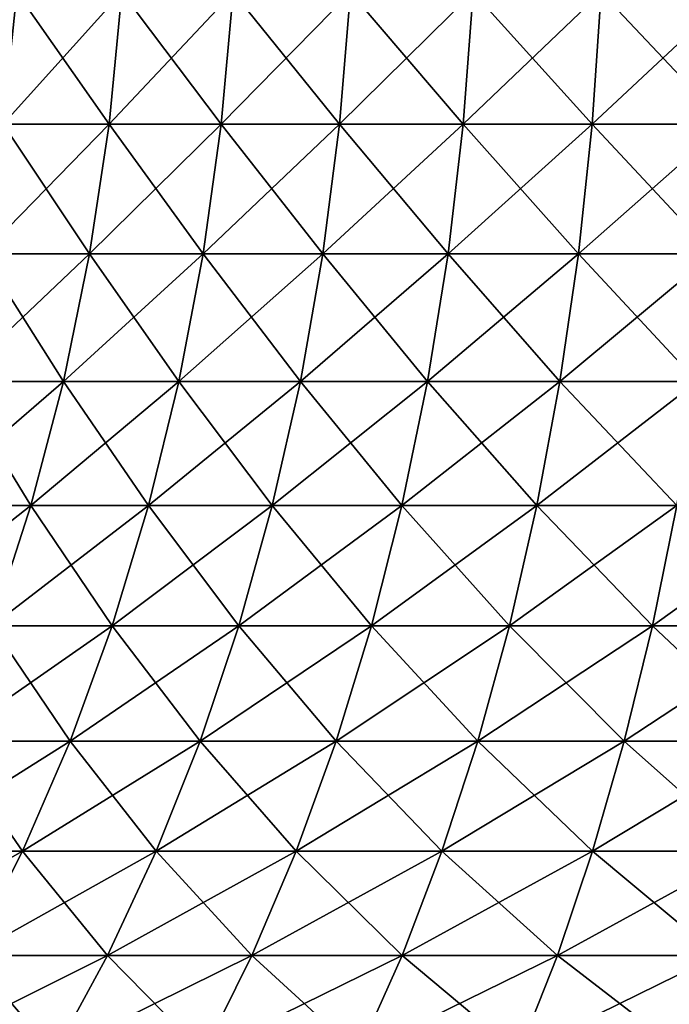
# Model space of a CAD drawing. Header units: millimetres. Extents: x -298 to 740, y 1361 to 2368.
# Tile 404 of 656: x -179.88 to -178.02, y 1422.38 to 1425.18. Entities that reach past the tile are written whole.
import ezdxf

# ---------------------------------------------------------------- set-up
doc = ezdxf.new("R2010")
doc.units = ezdxf.units.MM
doc.header["$LTSCALE"] = 33.374815
doc.layers.add('178', color=7, linetype='CONTINUOUS')
doc.layers.add('179', color=7, linetype='CONTINUOUS')

msp = doc.modelspace()

# ---------------------------------------------------------------- linework, layer by layer
at = {"layer": '178', "color": 7, "linetype": 'CONTINUOUS'}
for points in [[(-179.9238, 1424.8874, 4.6523), (-179.6219, 1424.8874, 4.9542), (-179.8853, 1425.263, 4.6161), (-179.9238, 1424.8874, 4.6523)], [(-179.8853, 1425.263, 4.6161), (-179.6219, 1424.8874, 4.9542), (-179.5857, 1425.263, 4.9157), (-179.8853, 1425.263, 4.6161)], [(-179.6219, 1424.8874, 4.9542), (-179.3017, 1424.8874, 5.2366), (-179.5857, 1425.263, 4.9157), (-179.6219, 1424.8874, 4.9542)], [(-179.5857, 1425.263, 4.9157), (-179.3017, 1424.8874, 5.2366), (-179.2679, 1425.263, 5.1958), (-179.5857, 1425.263, 4.9157)], [(-179.3017, 1424.8874, 5.2366), (-178.9643, 1424.8874, 5.4982), (-179.2679, 1425.263, 5.1958), (-179.3017, 1424.8874, 5.2366)], [(-179.2679, 1425.263, 5.1958), (-178.9643, 1424.8874, 5.4982), (-178.9332, 1425.263, 5.4554), (-179.2679, 1425.263, 5.1958)], [(-178.9643, 1424.8874, 5.4982), (-178.6112, 1424.8874, 5.7382), (-178.9332, 1425.263, 5.4554), (-178.9643, 1424.8874, 5.4982)], [(-178.9332, 1425.263, 5.4554), (-178.6112, 1424.8874, 5.7382), (-178.5828, 1425.263, 5.6936), (-178.9332, 1425.263, 5.4554)], [(-178.6112, 1424.8874, 5.7382), (-178.2437, 1424.8874, 5.9555), (-178.5828, 1425.263, 5.6936), (-178.6112, 1424.8874, 5.7382)], [(-178.5828, 1425.263, 5.6936), (-178.2437, 1424.8874, 5.9555), (-178.2182, 1425.263, 5.9092), (-178.5828, 1425.263, 5.6936)], [(-178.2437, 1424.8874, 5.9555), (-177.8633, 1424.8874, 6.1494), (-178.2182, 1425.263, 5.9092), (-178.2437, 1424.8874, 5.9555)], [(-178.2182, 1425.263, 5.9092), (-177.8633, 1424.8874, 6.1494), (-177.8408, 1425.263, 6.1015), (-178.2182, 1425.263, 5.9092)], [(-179.983, 1424.5169, 4.7079), (-179.6775, 1424.5169, 5.0134), (-179.9238, 1424.8874, 4.6523), (-179.983, 1424.5169, 4.7079)], [(-179.9238, 1424.8874, 4.6523), (-179.6775, 1424.5169, 5.0134), (-179.6219, 1424.8874, 4.9542), (-179.9238, 1424.8874, 4.6523)], [(-179.6775, 1424.5169, 5.0134), (-179.3534, 1424.5169, 5.2991), (-179.6219, 1424.8874, 4.9542), (-179.6775, 1424.5169, 5.0134)], [(-179.6219, 1424.8874, 4.9542), (-179.3534, 1424.5169, 5.2991), (-179.3017, 1424.8874, 5.2366), (-179.6219, 1424.8874, 4.9542)], [(-179.3534, 1424.5169, 5.2991), (-179.012, 1424.5169, 5.5639), (-179.3017, 1424.8874, 5.2366), (-179.3534, 1424.5169, 5.2991)], [(-179.3017, 1424.8874, 5.2366), (-179.012, 1424.5169, 5.5639), (-178.9643, 1424.8874, 5.4982), (-179.3017, 1424.8874, 5.2366)], [(-179.012, 1424.5169, 5.5639), (-178.6547, 1424.5169, 5.8068), (-178.9643, 1424.8874, 5.4982), (-179.012, 1424.5169, 5.5639)], [(-178.9643, 1424.8874, 5.4982), (-178.6547, 1424.5169, 5.8068), (-178.6112, 1424.8874, 5.7382), (-178.9643, 1424.8874, 5.4982)], [(-178.6547, 1424.5169, 5.8068), (-178.2828, 1424.5169, 6.0267), (-178.6112, 1424.8874, 5.7382), (-178.6547, 1424.5169, 5.8068)], [(-178.6112, 1424.8874, 5.7382), (-178.2828, 1424.5169, 6.0267), (-178.2437, 1424.8874, 5.9555), (-178.6112, 1424.8874, 5.7382)], [(-178.2828, 1424.5169, 6.0267), (-177.8979, 1424.5169, 6.2229), (-178.2437, 1424.8874, 5.9555), (-178.2828, 1424.5169, 6.0267)], [(-178.2437, 1424.8874, 5.9555), (-177.8979, 1424.5169, 6.2229), (-177.8633, 1424.8874, 6.1494), (-178.2437, 1424.8874, 5.9555)], [(-180.0625, 1424.1537, 4.7826), (-179.7522, 1424.1537, 5.0929), (-179.983, 1424.5169, 4.7079), (-180.0625, 1424.1537, 4.7826)], [(-179.983, 1424.5169, 4.7079), (-179.7522, 1424.1537, 5.0929), (-179.6775, 1424.5169, 5.0134), (-179.983, 1424.5169, 4.7079)], [(-179.7522, 1424.1537, 5.0929), (-179.4229, 1424.1537, 5.3832), (-179.6775, 1424.5169, 5.0134), (-179.7522, 1424.1537, 5.0929)], [(-179.6775, 1424.5169, 5.0134), (-179.4229, 1424.1537, 5.3832), (-179.3534, 1424.5169, 5.2991), (-179.6775, 1424.5169, 5.0134)], [(-179.4229, 1424.1537, 5.3832), (-179.0761, 1424.1537, 5.6522), (-179.3534, 1424.5169, 5.2991), (-179.4229, 1424.1537, 5.3832)], [(-179.3534, 1424.5169, 5.2991), (-179.0761, 1424.1537, 5.6522), (-179.012, 1424.5169, 5.5639), (-179.3534, 1424.5169, 5.2991)], [(-179.0761, 1424.1537, 5.6522), (-178.7131, 1424.1537, 5.8989), (-179.012, 1424.5169, 5.5639), (-179.0761, 1424.1537, 5.6522)], [(-179.012, 1424.5169, 5.5639), (-178.7131, 1424.1537, 5.8989), (-178.6547, 1424.5169, 5.8068), (-179.012, 1424.5169, 5.5639)], [(-178.7131, 1424.1537, 5.8989), (-178.3354, 1424.1537, 6.1223), (-178.6547, 1424.5169, 5.8068), (-178.7131, 1424.1537, 5.8989)], [(-178.6547, 1424.5169, 5.8068), (-178.3354, 1424.1537, 6.1223), (-178.2828, 1424.5169, 6.0267), (-178.6547, 1424.5169, 5.8068)], [(-178.3354, 1424.1537, 6.1223), (-177.9443, 1424.1537, 6.3215), (-178.2828, 1424.5169, 6.0267), (-178.3354, 1424.1537, 6.1223)], [(-178.2828, 1424.5169, 6.0267), (-177.9443, 1424.1537, 6.3215), (-177.8979, 1424.5169, 6.2229), (-178.2828, 1424.5169, 6.0267)], [(-180.1619, 1423.7997, 4.8758), (-179.8455, 1423.7997, 5.1923), (-180.0625, 1424.1537, 4.7826), (-180.1619, 1423.7997, 4.8758)], [(-180.0625, 1424.1537, 4.7826), (-179.8455, 1423.7997, 5.1923), (-179.7522, 1424.1537, 5.0929), (-180.0625, 1424.1537, 4.7826)], [(-179.8455, 1423.7997, 5.1923), (-179.5098, 1423.7997, 5.4882), (-179.7522, 1424.1537, 5.0929), (-179.8455, 1423.7997, 5.1923)], [(-179.7522, 1424.1537, 5.0929), (-179.5098, 1423.7997, 5.4882), (-179.4229, 1424.1537, 5.3832), (-179.7522, 1424.1537, 5.0929)], [(-179.5098, 1423.7997, 5.4882), (-179.1562, 1423.7997, 5.7624), (-179.4229, 1424.1537, 5.3832), (-179.5098, 1423.7997, 5.4882)], [(-179.4229, 1424.1537, 5.3832), (-179.1562, 1423.7997, 5.7624), (-179.0761, 1424.1537, 5.6522), (-179.4229, 1424.1537, 5.3832)], [(-179.1562, 1423.7997, 5.7624), (-178.7862, 1423.7997, 6.0139), (-179.0761, 1424.1537, 5.6522), (-179.1562, 1423.7997, 5.7624)], [(-179.0761, 1424.1537, 5.6522), (-178.7862, 1423.7997, 6.0139), (-178.7131, 1424.1537, 5.8989), (-179.0761, 1424.1537, 5.6522)], [(-178.7862, 1423.7997, 6.0139), (-178.401, 1423.7997, 6.2417), (-178.7131, 1424.1537, 5.8989), (-178.7862, 1423.7997, 6.0139)], [(-178.7131, 1424.1537, 5.8989), (-178.401, 1423.7997, 6.2417), (-178.3354, 1424.1537, 6.1223), (-178.7131, 1424.1537, 5.8989)], [(-178.401, 1423.7997, 6.2417), (-178.0023, 1423.7997, 6.4448), (-178.3354, 1424.1537, 6.1223), (-178.401, 1423.7997, 6.2417)], [(-178.3354, 1424.1537, 6.1223), (-178.0023, 1423.7997, 6.4448), (-177.9443, 1424.1537, 6.3215), (-178.3354, 1424.1537, 6.1223)], [(-180.1619, 1423.7997, 4.8758), (-179.9568, 1423.4571, 5.3109), (-179.8455, 1423.7997, 5.1923), (-180.1619, 1423.7997, 4.8758)], [(-179.9568, 1423.4571, 5.3109), (-179.6135, 1423.4571, 5.6135), (-179.8455, 1423.7997, 5.1923), (-179.9568, 1423.4571, 5.3109)], [(-179.8455, 1423.7997, 5.1923), (-179.6135, 1423.4571, 5.6135), (-179.5098, 1423.7997, 5.4882), (-179.8455, 1423.7997, 5.1923)], [(-179.6135, 1423.4571, 5.6135), (-179.2519, 1423.4571, 5.8941), (-179.5098, 1423.7997, 5.4882), (-179.6135, 1423.4571, 5.6135)], [(-179.5098, 1423.7997, 5.4882), (-179.2519, 1423.4571, 5.8941), (-179.1562, 1423.7997, 5.7624), (-179.5098, 1423.7997, 5.4882)], [(-179.2519, 1423.4571, 5.8941), (-178.8733, 1423.4571, 6.1513), (-179.1562, 1423.7997, 5.7624), (-179.2519, 1423.4571, 5.8941)], [(-179.1562, 1423.7997, 5.7624), (-178.8733, 1423.4571, 6.1513), (-178.7862, 1423.7997, 6.0139), (-179.1562, 1423.7997, 5.7624)], [(-178.8733, 1423.4571, 6.1513), (-178.4794, 1423.4571, 6.3843), (-178.7862, 1423.7997, 6.0139), (-178.8733, 1423.4571, 6.1513)], [(-178.7862, 1423.7997, 6.0139), (-178.4794, 1423.4571, 6.3843), (-178.401, 1423.7997, 6.2417), (-178.7862, 1423.7997, 6.0139)], [(-178.4794, 1423.4571, 6.3843), (-178.0716, 1423.4571, 6.5921), (-178.401, 1423.7997, 6.2417), (-178.4794, 1423.4571, 6.3843)], [(-178.401, 1423.7997, 6.2417), (-178.0716, 1423.4571, 6.5921), (-178.0023, 1423.7997, 6.4448), (-178.401, 1423.7997, 6.2417)], [(-178.0716, 1423.4571, 6.5921), (-177.6516, 1423.4571, 6.7738), (-178.0023, 1423.7997, 6.4448), (-178.0716, 1423.4571, 6.5921)], [(-180.0857, 1423.1278, 5.4481), (-179.7335, 1423.1278, 5.7586), (-179.9568, 1423.4571, 5.3109), (-180.0857, 1423.1278, 5.4481)], [(-179.9568, 1423.4571, 5.3109), (-179.7335, 1423.1278, 5.7586), (-179.6135, 1423.4571, 5.6135), (-179.9568, 1423.4571, 5.3109)], [(-179.7335, 1423.1278, 5.7586), (-179.3625, 1423.1278, 6.0463), (-179.6135, 1423.4571, 5.6135), (-179.7335, 1423.1278, 5.7586)], [(-179.6135, 1423.4571, 5.6135), (-179.3625, 1423.1278, 6.0463), (-179.2519, 1423.4571, 5.8941), (-179.6135, 1423.4571, 5.6135)], [(-179.3625, 1423.1278, 6.0463), (-178.9742, 1423.1278, 6.3102), (-179.2519, 1423.4571, 5.8941), (-179.3625, 1423.1278, 6.0463)], [(-179.2519, 1423.4571, 5.8941), (-178.9742, 1423.1278, 6.3102), (-178.8733, 1423.4571, 6.1513), (-179.2519, 1423.4571, 5.8941)], [(-178.9742, 1423.1278, 6.3102), (-178.5701, 1423.1278, 6.5492), (-178.8733, 1423.4571, 6.1513), (-178.9742, 1423.1278, 6.3102)], [(-178.8733, 1423.4571, 6.1513), (-178.5701, 1423.1278, 6.5492), (-178.4794, 1423.4571, 6.3843), (-178.8733, 1423.4571, 6.1513)], [(-178.5701, 1423.1278, 6.5492), (-178.1517, 1423.1278, 6.7624), (-178.4794, 1423.4571, 6.3843), (-178.5701, 1423.1278, 6.5492)], [(-178.4794, 1423.4571, 6.3843), (-178.1517, 1423.1278, 6.7624), (-178.0716, 1423.4571, 6.5921), (-178.4794, 1423.4571, 6.3843)], [(-178.1517, 1423.1278, 6.7624), (-177.7208, 1423.1278, 6.9488), (-178.0716, 1423.4571, 6.5921), (-178.1517, 1423.1278, 6.7624)], [(-178.0716, 1423.4571, 6.5921), (-177.7208, 1423.1278, 6.9488), (-177.6516, 1423.4571, 6.7738), (-178.0716, 1423.4571, 6.5921)], [(-180.2312, 1422.8138, 5.6031), (-179.869, 1422.8138, 5.9224), (-180.0857, 1423.1278, 5.4481), (-180.2312, 1422.8138, 5.6031)], [(-180.0857, 1423.1278, 5.4481), (-179.869, 1422.8138, 5.9224), (-179.7335, 1423.1278, 5.7586), (-180.0857, 1423.1278, 5.4481)], [(-179.869, 1422.8138, 5.9224), (-179.4875, 1422.8138, 6.2183), (-179.7335, 1423.1278, 5.7586), (-179.869, 1422.8138, 5.9224)], [(-179.7335, 1423.1278, 5.7586), (-179.4875, 1422.8138, 6.2183), (-179.3625, 1423.1278, 6.0463), (-179.7335, 1423.1278, 5.7586)], [(-179.4875, 1422.8138, 6.2183), (-179.0881, 1422.8138, 6.4898), (-179.3625, 1423.1278, 6.0463), (-179.4875, 1422.8138, 6.2183)], [(-179.3625, 1423.1278, 6.0463), (-179.0881, 1422.8138, 6.4898), (-178.9742, 1423.1278, 6.3102), (-179.3625, 1423.1278, 6.0463)], [(-179.0881, 1422.8138, 6.4898), (-178.6725, 1422.8138, 6.7356), (-178.9742, 1423.1278, 6.3102), (-179.0881, 1422.8138, 6.4898)], [(-178.9742, 1423.1278, 6.3102), (-178.6725, 1422.8138, 6.7356), (-178.5701, 1423.1278, 6.5492), (-178.9742, 1423.1278, 6.3102)], [(-178.6725, 1422.8138, 6.7356), (-178.2423, 1422.8138, 6.9548), (-178.5701, 1423.1278, 6.5492), (-178.6725, 1422.8138, 6.7356)], [(-178.5701, 1423.1278, 6.5492), (-178.2423, 1422.8138, 6.9548), (-178.1517, 1423.1278, 6.7624), (-178.5701, 1423.1278, 6.5492)], [(-178.2423, 1422.8138, 6.9548), (-177.7991, 1422.8138, 7.1465), (-178.1517, 1423.1278, 6.7624), (-178.2423, 1422.8138, 6.9548)], [(-178.1517, 1423.1278, 6.7624), (-177.7991, 1422.8138, 7.1465), (-177.7208, 1423.1278, 6.9488), (-178.1517, 1423.1278, 6.7624)], [(-180.2312, 1422.8138, 5.6031), (-180.0194, 1422.5167, 6.1041), (-179.869, 1422.8138, 5.9224), (-180.2312, 1422.8138, 5.6031)], [(-180.0194, 1422.5167, 6.1041), (-179.6261, 1422.5167, 6.4091), (-179.869, 1422.8138, 5.9224), (-180.0194, 1422.5167, 6.1041)], [(-179.869, 1422.8138, 5.9224), (-179.6261, 1422.5167, 6.4091), (-179.4875, 1422.8138, 6.2183), (-179.869, 1422.8138, 5.9224)], [(-179.6261, 1422.5167, 6.4091), (-179.2145, 1422.5167, 6.6889), (-179.4875, 1422.8138, 6.2183), (-179.6261, 1422.5167, 6.4091)], [(-179.4875, 1422.8138, 6.2183), (-179.2145, 1422.5167, 6.6889), (-179.0881, 1422.8138, 6.4898), (-179.4875, 1422.8138, 6.2183)], [(-179.2145, 1422.5167, 6.6889), (-178.7861, 1422.5167, 6.9422), (-179.0881, 1422.8138, 6.4898), (-179.2145, 1422.5167, 6.6889)], [(-179.0881, 1422.8138, 6.4898), (-178.7861, 1422.5167, 6.9422), (-178.6725, 1422.8138, 6.7356), (-179.0881, 1422.8138, 6.4898)], [(-178.7861, 1422.5167, 6.9422), (-178.3427, 1422.5167, 7.1682), (-178.6725, 1422.8138, 6.7356), (-178.7861, 1422.5167, 6.9422)], [(-178.6725, 1422.8138, 6.7356), (-178.3427, 1422.5167, 7.1682), (-178.2423, 1422.8138, 6.9548), (-178.6725, 1422.8138, 6.7356)], [(-178.3427, 1422.5167, 7.1682), (-177.8859, 1422.5167, 7.3658), (-178.2423, 1422.8138, 6.9548), (-178.3427, 1422.5167, 7.1682)], [(-178.2423, 1422.8138, 6.9548), (-177.8859, 1422.5167, 7.3658), (-177.7991, 1422.8138, 7.1465), (-178.2423, 1422.8138, 6.9548)], [(-180.1836, 1422.2384, 6.3026), (-179.7776, 1422.2384, 6.6176), (-180.0194, 1422.5167, 6.1041), (-180.1836, 1422.2384, 6.3026)], [(-180.0194, 1422.5167, 6.1041), (-179.7776, 1422.2384, 6.6176), (-179.6261, 1422.5167, 6.4091), (-180.0194, 1422.5167, 6.1041)], [(-179.7776, 1422.2384, 6.6176), (-179.3526, 1422.2384, 6.9064), (-179.6261, 1422.5167, 6.4091), (-179.7776, 1422.2384, 6.6176)], [(-179.6261, 1422.5167, 6.4091), (-179.3526, 1422.2384, 6.9064), (-179.2145, 1422.5167, 6.6889), (-179.6261, 1422.5167, 6.4091)], [(-179.3526, 1422.2384, 6.9064), (-178.9103, 1422.2384, 7.168), (-179.2145, 1422.5167, 6.6889), (-179.3526, 1422.2384, 6.9064)], [(-179.2145, 1422.5167, 6.6889), (-178.9103, 1422.2384, 7.168), (-178.7861, 1422.5167, 6.9422), (-179.2145, 1422.5167, 6.6889)], [(-178.9103, 1422.2384, 7.168), (-178.4524, 1422.2384, 7.4013), (-178.7861, 1422.5167, 6.9422), (-178.9103, 1422.2384, 7.168)], [(-178.7861, 1422.5167, 6.9422), (-178.4524, 1422.2384, 7.4013), (-178.3427, 1422.5167, 7.1682), (-178.7861, 1422.5167, 6.9422)], [(-178.4524, 1422.2384, 7.4013), (-177.9808, 1422.2384, 7.6054), (-178.3427, 1422.5167, 7.1682), (-178.4524, 1422.2384, 7.4013)], [(-178.3427, 1422.5167, 7.1682), (-177.9808, 1422.2384, 7.6054), (-177.8859, 1422.5167, 7.3658), (-178.3427, 1422.5167, 7.1682)]]:
    msp.add_3dface(points, dxfattribs=at)
at = {"layer": '179', "color": 7, "linetype": 'CONTINUOUS'}
for points in [[(-179.6219, 1424.8874, -4.9542), (-179.9238, 1424.8874, -4.6523), (-179.5857, 1425.263, -4.9157), (-179.6219, 1424.8874, -4.9542)], [(-179.5857, 1425.263, -4.9157), (-179.9238, 1424.8874, -4.6523), (-179.8853, 1425.263, -4.6161), (-179.5857, 1425.263, -4.9157)], [(-179.3017, 1424.8874, -5.2366), (-179.6219, 1424.8874, -4.9542), (-179.2679, 1425.263, -5.1958), (-179.3017, 1424.8874, -5.2366)], [(-179.2679, 1425.263, -5.1958), (-179.6219, 1424.8874, -4.9542), (-179.5857, 1425.263, -4.9157), (-179.2679, 1425.263, -5.1958)], [(-178.9643, 1424.8874, -5.4982), (-179.3017, 1424.8874, -5.2366), (-178.9332, 1425.263, -5.4554), (-178.9643, 1424.8874, -5.4982)], [(-178.9332, 1425.263, -5.4554), (-179.3017, 1424.8874, -5.2366), (-179.2679, 1425.263, -5.1958), (-178.9332, 1425.263, -5.4554)], [(-178.6112, 1424.8874, -5.7382), (-178.9643, 1424.8874, -5.4982), (-178.5828, 1425.263, -5.6936), (-178.6112, 1424.8874, -5.7382)], [(-178.5828, 1425.263, -5.6936), (-178.9643, 1424.8874, -5.4982), (-178.9332, 1425.263, -5.4554), (-178.5828, 1425.263, -5.6936)], [(-178.2437, 1424.8874, -5.9555), (-178.6112, 1424.8874, -5.7382), (-178.2182, 1425.263, -5.9092), (-178.2437, 1424.8874, -5.9555)], [(-178.2182, 1425.263, -5.9092), (-178.6112, 1424.8874, -5.7382), (-178.5828, 1425.263, -5.6936), (-178.2182, 1425.263, -5.9092)], [(-177.8633, 1424.8874, -6.1494), (-178.2437, 1424.8874, -5.9555), (-177.8408, 1425.263, -6.1015), (-177.8633, 1424.8874, -6.1494)], [(-177.8408, 1425.263, -6.1015), (-178.2437, 1424.8874, -5.9555), (-178.2182, 1425.263, -5.9092), (-177.8408, 1425.263, -6.1015)], [(-179.6775, 1424.5169, -5.0134), (-179.983, 1424.5169, -4.7079), (-179.6219, 1424.8874, -4.9542), (-179.6775, 1424.5169, -5.0134)], [(-179.6219, 1424.8874, -4.9542), (-179.983, 1424.5169, -4.7079), (-179.9238, 1424.8874, -4.6523), (-179.6219, 1424.8874, -4.9542)], [(-179.3534, 1424.5169, -5.2991), (-179.6775, 1424.5169, -5.0134), (-179.3017, 1424.8874, -5.2366), (-179.3534, 1424.5169, -5.2991)], [(-179.3017, 1424.8874, -5.2366), (-179.6775, 1424.5169, -5.0134), (-179.6219, 1424.8874, -4.9542), (-179.3017, 1424.8874, -5.2366)], [(-179.012, 1424.5169, -5.5639), (-179.3534, 1424.5169, -5.2991), (-178.9643, 1424.8874, -5.4982), (-179.012, 1424.5169, -5.5639)], [(-178.9643, 1424.8874, -5.4982), (-179.3534, 1424.5169, -5.2991), (-179.3017, 1424.8874, -5.2366), (-178.9643, 1424.8874, -5.4982)], [(-178.6547, 1424.5169, -5.8068), (-179.012, 1424.5169, -5.5639), (-178.6112, 1424.8874, -5.7382), (-178.6547, 1424.5169, -5.8068)], [(-178.6112, 1424.8874, -5.7382), (-179.012, 1424.5169, -5.5639), (-178.9643, 1424.8874, -5.4982), (-178.6112, 1424.8874, -5.7382)], [(-178.2828, 1424.5169, -6.0267), (-178.6547, 1424.5169, -5.8068), (-178.2437, 1424.8874, -5.9555), (-178.2828, 1424.5169, -6.0267)], [(-178.2437, 1424.8874, -5.9555), (-178.6547, 1424.5169, -5.8068), (-178.6112, 1424.8874, -5.7382), (-178.2437, 1424.8874, -5.9555)], [(-177.8979, 1424.5169, -6.2229), (-178.2828, 1424.5169, -6.0267), (-177.8633, 1424.8874, -6.1494), (-177.8979, 1424.5169, -6.2229)], [(-177.8633, 1424.8874, -6.1494), (-178.2828, 1424.5169, -6.0267), (-178.2437, 1424.8874, -5.9555), (-177.8633, 1424.8874, -6.1494)], [(-179.7522, 1424.1537, -5.0929), (-180.0625, 1424.1537, -4.7826), (-179.6775, 1424.5169, -5.0134), (-179.7522, 1424.1537, -5.0929)], [(-179.6775, 1424.5169, -5.0134), (-180.0625, 1424.1537, -4.7826), (-179.983, 1424.5169, -4.7079), (-179.6775, 1424.5169, -5.0134)], [(-179.4229, 1424.1537, -5.3832), (-179.7522, 1424.1537, -5.0929), (-179.3534, 1424.5169, -5.2991), (-179.4229, 1424.1537, -5.3832)], [(-179.3534, 1424.5169, -5.2991), (-179.7522, 1424.1537, -5.0929), (-179.6775, 1424.5169, -5.0134), (-179.3534, 1424.5169, -5.2991)], [(-179.0761, 1424.1537, -5.6522), (-179.4229, 1424.1537, -5.3832), (-179.012, 1424.5169, -5.5639), (-179.0761, 1424.1537, -5.6522)], [(-179.012, 1424.5169, -5.5639), (-179.4229, 1424.1537, -5.3832), (-179.3534, 1424.5169, -5.2991), (-179.012, 1424.5169, -5.5639)], [(-178.7131, 1424.1537, -5.8989), (-179.0761, 1424.1537, -5.6522), (-178.6547, 1424.5169, -5.8068), (-178.7131, 1424.1537, -5.8989)], [(-178.6547, 1424.5169, -5.8068), (-179.0761, 1424.1537, -5.6522), (-179.012, 1424.5169, -5.5639), (-178.6547, 1424.5169, -5.8068)], [(-178.3354, 1424.1537, -6.1223), (-178.7131, 1424.1537, -5.8989), (-178.2828, 1424.5169, -6.0267), (-178.3354, 1424.1537, -6.1223)], [(-178.2828, 1424.5169, -6.0267), (-178.7131, 1424.1537, -5.8989), (-178.6547, 1424.5169, -5.8068), (-178.2828, 1424.5169, -6.0267)], [(-177.9443, 1424.1537, -6.3215), (-178.3354, 1424.1537, -6.1223), (-177.8979, 1424.5169, -6.2229), (-177.9443, 1424.1537, -6.3215)], [(-177.8979, 1424.5169, -6.2229), (-178.3354, 1424.1537, -6.1223), (-178.2828, 1424.5169, -6.0267), (-177.8979, 1424.5169, -6.2229)], [(-179.8455, 1423.7997, -5.1923), (-180.1619, 1423.7997, -4.8758), (-179.7522, 1424.1537, -5.0929), (-179.8455, 1423.7997, -5.1923)], [(-179.7522, 1424.1537, -5.0929), (-180.1619, 1423.7997, -4.8758), (-180.0625, 1424.1537, -4.7826), (-179.7522, 1424.1537, -5.0929)], [(-179.5098, 1423.7997, -5.4882), (-179.8455, 1423.7997, -5.1923), (-179.4229, 1424.1537, -5.3832), (-179.5098, 1423.7997, -5.4882)], [(-179.4229, 1424.1537, -5.3832), (-179.8455, 1423.7997, -5.1923), (-179.7522, 1424.1537, -5.0929), (-179.4229, 1424.1537, -5.3832)], [(-179.1562, 1423.7997, -5.7624), (-179.5098, 1423.7997, -5.4882), (-179.0761, 1424.1537, -5.6522), (-179.1562, 1423.7997, -5.7624)], [(-179.0761, 1424.1537, -5.6522), (-179.5098, 1423.7997, -5.4882), (-179.4229, 1424.1537, -5.3832), (-179.0761, 1424.1537, -5.6522)], [(-178.7862, 1423.7997, -6.0139), (-179.1562, 1423.7997, -5.7624), (-178.7131, 1424.1537, -5.8989), (-178.7862, 1423.7997, -6.0139)], [(-178.7131, 1424.1537, -5.8989), (-179.1562, 1423.7997, -5.7624), (-179.0761, 1424.1537, -5.6522), (-178.7131, 1424.1537, -5.8989)], [(-178.401, 1423.7997, -6.2417), (-178.7862, 1423.7997, -6.0139), (-178.3354, 1424.1537, -6.1223), (-178.401, 1423.7997, -6.2417)], [(-178.3354, 1424.1537, -6.1223), (-178.7862, 1423.7997, -6.0139), (-178.7131, 1424.1537, -5.8989), (-178.3354, 1424.1537, -6.1223)], [(-178.0023, 1423.7997, -6.4448), (-178.401, 1423.7997, -6.2417), (-177.9443, 1424.1537, -6.3215), (-178.0023, 1423.7997, -6.4448)], [(-177.9443, 1424.1537, -6.3215), (-178.401, 1423.7997, -6.2417), (-178.3354, 1424.1537, -6.1223), (-177.9443, 1424.1537, -6.3215)], [(-179.9568, 1423.4571, -5.3109), (-180.2805, 1423.4571, -4.9872), (-179.8455, 1423.7997, -5.1923), (-179.9568, 1423.4571, -5.3109)], [(-179.8455, 1423.7997, -5.1923), (-180.2805, 1423.4571, -4.9872), (-180.1619, 1423.7997, -4.8758), (-179.8455, 1423.7997, -5.1923)], [(-179.6135, 1423.4571, -5.6135), (-179.9568, 1423.4571, -5.3109), (-179.5098, 1423.7997, -5.4882), (-179.6135, 1423.4571, -5.6135)], [(-179.5098, 1423.7997, -5.4882), (-179.9568, 1423.4571, -5.3109), (-179.8455, 1423.7997, -5.1923), (-179.5098, 1423.7997, -5.4882)], [(-179.2519, 1423.4571, -5.8941), (-179.6135, 1423.4571, -5.6135), (-179.1562, 1423.7997, -5.7624), (-179.2519, 1423.4571, -5.8941)], [(-179.1562, 1423.7997, -5.7624), (-179.6135, 1423.4571, -5.6135), (-179.5098, 1423.7997, -5.4882), (-179.1562, 1423.7997, -5.7624)], [(-178.8733, 1423.4571, -6.1513), (-179.2519, 1423.4571, -5.8941), (-178.7862, 1423.7997, -6.0139), (-178.8733, 1423.4571, -6.1513)], [(-178.7862, 1423.7997, -6.0139), (-179.2519, 1423.4571, -5.8941), (-179.1562, 1423.7997, -5.7624), (-178.7862, 1423.7997, -6.0139)], [(-178.4794, 1423.4571, -6.3843), (-178.8733, 1423.4571, -6.1513), (-178.401, 1423.7997, -6.2417), (-178.4794, 1423.4571, -6.3843)], [(-178.401, 1423.7997, -6.2417), (-178.8733, 1423.4571, -6.1513), (-178.7862, 1423.7997, -6.0139), (-178.401, 1423.7997, -6.2417)], [(-178.0716, 1423.4571, -6.5921), (-178.4794, 1423.4571, -6.3843), (-178.0023, 1423.7997, -6.4448), (-178.0716, 1423.4571, -6.5921)], [(-178.0023, 1423.7997, -6.4448), (-178.4794, 1423.4571, -6.3843), (-178.401, 1423.7997, -6.2417), (-178.0023, 1423.7997, -6.4448)], [(-177.6516, 1423.4571, -6.7738), (-178.0716, 1423.4571, -6.5921), (-177.5917, 1423.7997, -6.6226), (-177.6516, 1423.4571, -6.7738)], [(-177.5917, 1423.7997, -6.6226), (-178.0716, 1423.4571, -6.5921), (-178.0023, 1423.7997, -6.4448), (-177.5917, 1423.7997, -6.6226)], [(-179.7335, 1423.1278, -5.7586), (-180.0857, 1423.1278, -5.4481), (-179.6135, 1423.4571, -5.6135), (-179.7335, 1423.1278, -5.7586)], [(-179.6135, 1423.4571, -5.6135), (-180.0857, 1423.1278, -5.4481), (-179.9568, 1423.4571, -5.3109), (-179.6135, 1423.4571, -5.6135)], [(-179.3625, 1423.1278, -6.0463), (-179.7335, 1423.1278, -5.7586), (-179.2519, 1423.4571, -5.8941), (-179.3625, 1423.1278, -6.0463)], [(-179.2519, 1423.4571, -5.8941), (-179.7335, 1423.1278, -5.7586), (-179.6135, 1423.4571, -5.6135), (-179.2519, 1423.4571, -5.8941)], [(-178.9742, 1423.1278, -6.3102), (-179.3625, 1423.1278, -6.0463), (-178.8733, 1423.4571, -6.1513), (-178.9742, 1423.1278, -6.3102)], [(-178.8733, 1423.4571, -6.1513), (-179.3625, 1423.1278, -6.0463), (-179.2519, 1423.4571, -5.8941), (-178.8733, 1423.4571, -6.1513)], [(-178.5701, 1423.1278, -6.5492), (-178.9742, 1423.1278, -6.3102), (-178.4794, 1423.4571, -6.3843), (-178.5701, 1423.1278, -6.5492)], [(-178.4794, 1423.4571, -6.3843), (-178.9742, 1423.1278, -6.3102), (-178.8733, 1423.4571, -6.1513), (-178.4794, 1423.4571, -6.3843)], [(-178.1517, 1423.1278, -6.7624), (-178.5701, 1423.1278, -6.5492), (-178.0716, 1423.4571, -6.5921), (-178.1517, 1423.1278, -6.7624)], [(-178.0716, 1423.4571, -6.5921), (-178.5701, 1423.1278, -6.5492), (-178.4794, 1423.4571, -6.3843), (-178.0716, 1423.4571, -6.5921)], [(-177.7208, 1423.1278, -6.9488), (-178.1517, 1423.1278, -6.7624), (-177.6516, 1423.4571, -6.7738), (-177.7208, 1423.1278, -6.9488)], [(-177.6516, 1423.4571, -6.7738), (-178.1517, 1423.1278, -6.7624), (-178.0716, 1423.4571, -6.5921), (-177.6516, 1423.4571, -6.7738)], [(-179.869, 1422.8138, -5.9224), (-180.2312, 1422.8138, -5.6031), (-179.7335, 1423.1278, -5.7586), (-179.869, 1422.8138, -5.9224)], [(-179.7335, 1423.1278, -5.7586), (-180.2312, 1422.8138, -5.6031), (-180.0857, 1423.1278, -5.4481), (-179.7335, 1423.1278, -5.7586)], [(-179.4875, 1422.8138, -6.2183), (-179.869, 1422.8138, -5.9224), (-179.3625, 1423.1278, -6.0463), (-179.4875, 1422.8138, -6.2183)], [(-179.3625, 1423.1278, -6.0463), (-179.869, 1422.8138, -5.9224), (-179.7335, 1423.1278, -5.7586), (-179.3625, 1423.1278, -6.0463)], [(-179.0881, 1422.8138, -6.4898), (-179.4875, 1422.8138, -6.2183), (-178.9742, 1423.1278, -6.3102), (-179.0881, 1422.8138, -6.4898)], [(-178.9742, 1423.1278, -6.3102), (-179.4875, 1422.8138, -6.2183), (-179.3625, 1423.1278, -6.0463), (-178.9742, 1423.1278, -6.3102)], [(-178.6725, 1422.8138, -6.7356), (-179.0881, 1422.8138, -6.4898), (-178.5701, 1423.1278, -6.5492), (-178.6725, 1422.8138, -6.7356)], [(-178.5701, 1423.1278, -6.5492), (-179.0881, 1422.8138, -6.4898), (-178.9742, 1423.1278, -6.3102), (-178.5701, 1423.1278, -6.5492)], [(-178.2423, 1422.8138, -6.9548), (-178.6725, 1422.8138, -6.7356), (-178.1517, 1423.1278, -6.7624), (-178.2423, 1422.8138, -6.9548)], [(-178.1517, 1423.1278, -6.7624), (-178.6725, 1422.8138, -6.7356), (-178.5701, 1423.1278, -6.5492), (-178.1517, 1423.1278, -6.7624)], [(-177.7991, 1422.8138, -7.1465), (-178.2423, 1422.8138, -6.9548), (-177.7208, 1423.1278, -6.9488), (-177.7991, 1422.8138, -7.1465)], [(-177.7208, 1423.1278, -6.9488), (-178.2423, 1422.8138, -6.9548), (-178.1517, 1423.1278, -6.7624), (-177.7208, 1423.1278, -6.9488)], [(-180.0194, 1422.5167, -6.1041), (-180.3927, 1422.5167, -5.775), (-179.869, 1422.8138, -5.9224), (-180.0194, 1422.5167, -6.1041)], [(-179.869, 1422.8138, -5.9224), (-180.3927, 1422.5167, -5.775), (-180.2312, 1422.8138, -5.6031), (-179.869, 1422.8138, -5.9224)], [(-179.6261, 1422.5167, -6.4091), (-180.0194, 1422.5167, -6.1041), (-179.4875, 1422.8138, -6.2183), (-179.6261, 1422.5167, -6.4091)], [(-179.4875, 1422.8138, -6.2183), (-180.0194, 1422.5167, -6.1041), (-179.869, 1422.8138, -5.9224), (-179.4875, 1422.8138, -6.2183)], [(-179.2145, 1422.5167, -6.6889), (-179.6261, 1422.5167, -6.4091), (-179.0881, 1422.8138, -6.4898), (-179.2145, 1422.5167, -6.6889)], [(-179.0881, 1422.8138, -6.4898), (-179.6261, 1422.5167, -6.4091), (-179.4875, 1422.8138, -6.2183), (-179.0881, 1422.8138, -6.4898)], [(-178.7861, 1422.5167, -6.9422), (-179.2145, 1422.5167, -6.6889), (-178.6725, 1422.8138, -6.7356), (-178.7861, 1422.5167, -6.9422)], [(-178.6725, 1422.8138, -6.7356), (-179.2145, 1422.5167, -6.6889), (-179.0881, 1422.8138, -6.4898), (-178.6725, 1422.8138, -6.7356)], [(-178.3427, 1422.5167, -7.1682), (-178.7861, 1422.5167, -6.9422), (-178.2423, 1422.8138, -6.9548), (-178.3427, 1422.5167, -7.1682)], [(-178.2423, 1422.8138, -6.9548), (-178.7861, 1422.5167, -6.9422), (-178.6725, 1422.8138, -6.7356), (-178.2423, 1422.8138, -6.9548)], [(-177.8859, 1422.5167, -7.3658), (-178.3427, 1422.5167, -7.1682), (-177.7991, 1422.8138, -7.1465), (-177.8859, 1422.5167, -7.3658)], [(-177.7991, 1422.8138, -7.1465), (-178.3427, 1422.5167, -7.1682), (-178.2423, 1422.8138, -6.9548), (-177.7991, 1422.8138, -7.1465)], [(-179.7776, 1422.2384, -6.6176), (-180.1836, 1422.2384, -6.3026), (-179.6261, 1422.5167, -6.4091), (-179.7776, 1422.2384, -6.6176)], [(-179.6261, 1422.5167, -6.4091), (-180.1836, 1422.2384, -6.3026), (-180.0194, 1422.5167, -6.1041), (-179.6261, 1422.5167, -6.4091)], [(-179.3526, 1422.2384, -6.9064), (-179.7776, 1422.2384, -6.6176), (-179.2145, 1422.5167, -6.6889), (-179.3526, 1422.2384, -6.9064)], [(-179.2145, 1422.5167, -6.6889), (-179.7776, 1422.2384, -6.6176), (-179.6261, 1422.5167, -6.4091), (-179.2145, 1422.5167, -6.6889)], [(-178.9103, 1422.2384, -7.168), (-179.3526, 1422.2384, -6.9064), (-178.7861, 1422.5167, -6.9422), (-178.9103, 1422.2384, -7.168)], [(-178.7861, 1422.5167, -6.9422), (-179.3526, 1422.2384, -6.9064), (-179.2145, 1422.5167, -6.6889), (-178.7861, 1422.5167, -6.9422)], [(-178.4524, 1422.2384, -7.4013), (-178.9103, 1422.2384, -7.168), (-178.3427, 1422.5167, -7.1682), (-178.4524, 1422.2384, -7.4013)], [(-178.3427, 1422.5167, -7.1682), (-178.9103, 1422.2384, -7.168), (-178.7861, 1422.5167, -6.9422), (-178.3427, 1422.5167, -7.1682)], [(-177.9808, 1422.2384, -7.6054), (-178.4524, 1422.2384, -7.4013), (-177.8859, 1422.5167, -7.3658), (-177.9808, 1422.2384, -7.6054)], [(-177.8859, 1422.5167, -7.3658), (-178.4524, 1422.2384, -7.4013), (-178.3427, 1422.5167, -7.1682), (-177.8859, 1422.5167, -7.3658)]]:
    msp.add_3dface(points, dxfattribs=at)

doc.saveas('drawing.dxf')
